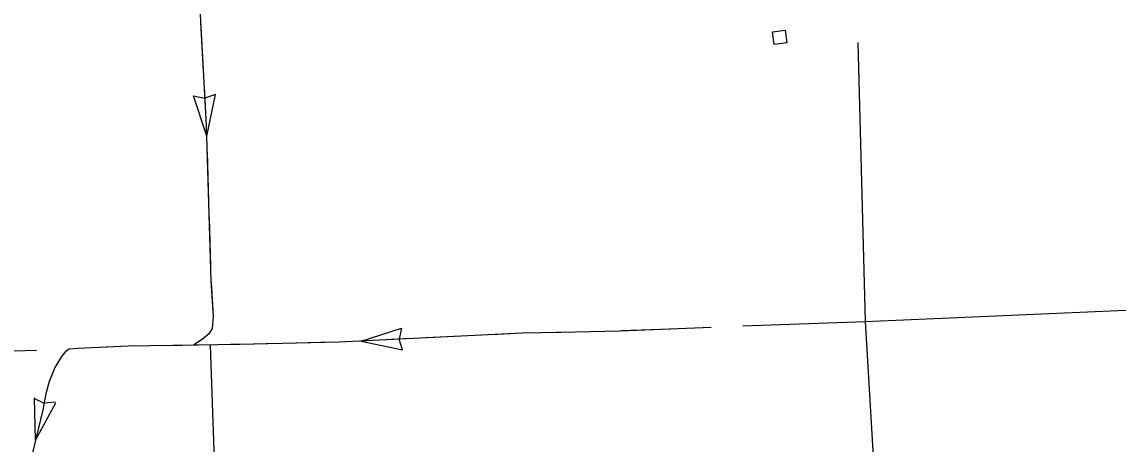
# Model space of a CAD drawing. Extents: x 1084508 to 1142749, y 1057638 to 1093403.
# Drawn here: x 1130815 to 1133602, y 1064194 to 1065269 of the extents above; entities that cross this region are included whole.
import ezdxf

# ---------------------------------------------------------------- set-up
doc = ezdxf.new("R2010")
doc.units = 0
for name, color, linetype in [('Level 43', 7, 'Continuous'), ('Level 5', 7, 'Continuous'), ('Level 56', 7, 'Continuous')]:
    doc.layers.add(name, color=color, linetype=linetype)

msp = doc.modelspace()

# ---------------------------------------------------------------- linework, layer by layer
at = {"layer": 'Level 43'}
for p, q in [((1131284.9, 1064978.5), (1131251.5, 1065080.9)), ((1131251.5, 1065080.9), (1131279.6, 1065075)), ((1131307.2, 1065083.9), (1131279.9, 1065075)), ((1131284.9, 1064978.5), (1131307.2, 1065083.9)), ((1131677.2, 1064456.7), (1131779.8, 1064489.6)), ((1131779.8, 1064489.6), (1131773.8, 1064461.6)), ((1131782.5, 1064433.9), (1131773.8, 1064461.2)), ((1131677.2, 1064456.7), (1131782.5, 1064433.9)), ((1130845.4, 1064311.1), (1130871.3, 1064298.8)), ((1130849.5, 1064204.7), (1130847.1, 1064312.4)), ((1130849.5, 1064204.7), (1130901.3, 1064299.1)), ((1130900.2, 1064301), (1130871.6, 1064298.7))]:
    msp.add_line(p, q, dxfattribs=at)
for points in [[(1131248.5, 1065867), (1131247.7, 1065634.9), (1131249.3, 1065437.9), (1131255.3, 1065402.1), (1131255.3, 1065383.8), (1131256.1, 1065375.5), (1131259.1, 1065365.6), (1131262.2, 1065353.4), (1131265.2, 1065341.2), (1131267.5, 1065303.2), (1131283.5, 1065005.6), (1131295.6, 1064609.9), (1131301, 1064519.4), (1131299.4, 1064498.8), (1131298.7, 1064488.2), (1131290.3, 1064475.2), (1131273.6, 1064460.8), (1131252.3, 1064447.1)], [(1131269.4, 1065268.1), (1131276, 1065144)], [(1131278.3, 1065102.7), (1131283.5, 1065005.6), (1131284.3, 1064978.5)], [(1131285.6, 1064937.1), (1131287.5, 1064875)], [(1131287.5, 1064875), (1131289.4, 1064812.9)], [(1131290.7, 1064771.4), (1131294.5, 1064647.2)], [(1131295.9, 1064605.8), (1131301, 1064519.4), (1131299.4, 1064498.8), (1131298.7, 1064488.2), (1131295.2, 1064482.8)], [(1132567.3, 1064491.2), (1132335.3, 1064482.1), (1132185.5, 1064478.3), (1132086.6, 1064476.8), (1131621.2, 1064453.9), (1131368.7, 1064447.8), (1131085, 1064443.3), (1130956.4, 1064438), (1130935.1, 1064436.4), (1130926, 1064430.3), (1130915.4, 1064417.4), (1130898.6, 1064389.3), (1130884.2, 1064353.5), (1130875.8, 1064322.3), (1130868.2, 1064281.2), (1130841.6, 1064172.4)], [(1132463.8, 1064487.1), (1132339.6, 1064482.3)], [(1132567.3, 1064491.2), (1132505.2, 1064488.8)], [(1131801.4, 1064462.8), (1131677.2, 1064456.7)], [(1131966.9, 1064470.9), (1131842.8, 1064464.8)], [(1132132.5, 1064477.5), (1132086.6, 1064476.8), (1132008.3, 1064472.9)], [(1132298.2, 1064481.1), (1132185.5, 1064478.3), (1132173.9, 1064478.1)], [(1130973.2, 1064438.6), (1130956.4, 1064438), (1130935.1, 1064436.4), (1130926, 1064430.3), (1130915.4, 1064417.4), (1130898.6, 1064389.3), (1130889, 1064365.4)], [(1131138.8, 1064444.1), (1131085, 1064443.3), (1131014.6, 1064440.4)], [(1131304.5, 1064446.8), (1131180.2, 1064444.8)], [(1131264.9, 1064455.2), (1131252.3, 1064447.1)], [(1131470.2, 1064450.3), (1131368.7, 1064447.8), (1131345.9, 1064447.5)], [(1131573.7, 1064452.8), (1131511.6, 1064451.3)], [(1131635.9, 1064454.7), (1131621.2, 1064453.9), (1131573.7, 1064452.8)], [(1130876.8, 1064325.9), (1130875.8, 1064322.3), (1130868.2, 1064281.2), (1130849.5, 1064204.7)]]:
    msp.add_lwpolyline(points, dxfattribs=at)
at = {"layer": 'Level 5'}
for points in [[(1132940.4, 1065216.8), (1132959.3, 1064506.1)], [(1132959.3, 1064506.1), (1134361.1, 1064567.3)], [(1132648.1, 1064495), (1132959.3, 1064506.1)], [(1132959.3, 1064506.1), (1132979.4, 1064163)], [(1129680.3, 1064398.4), (1130852.2, 1064433.4)], [(1131293.3, 1064446.6), (1131320.8, 1063664)]]:
    msp.add_lwpolyline(points, dxfattribs=at)
at = {"layer": 'Level 56'}
msp.add_lwpolyline([(1132727.5, 1065211.5), (1132723.2, 1065243.9), (1132755.7, 1065248.2), (1132760, 1065215.8)], close=True, dxfattribs=at)

doc.saveas('drawing.dxf')
